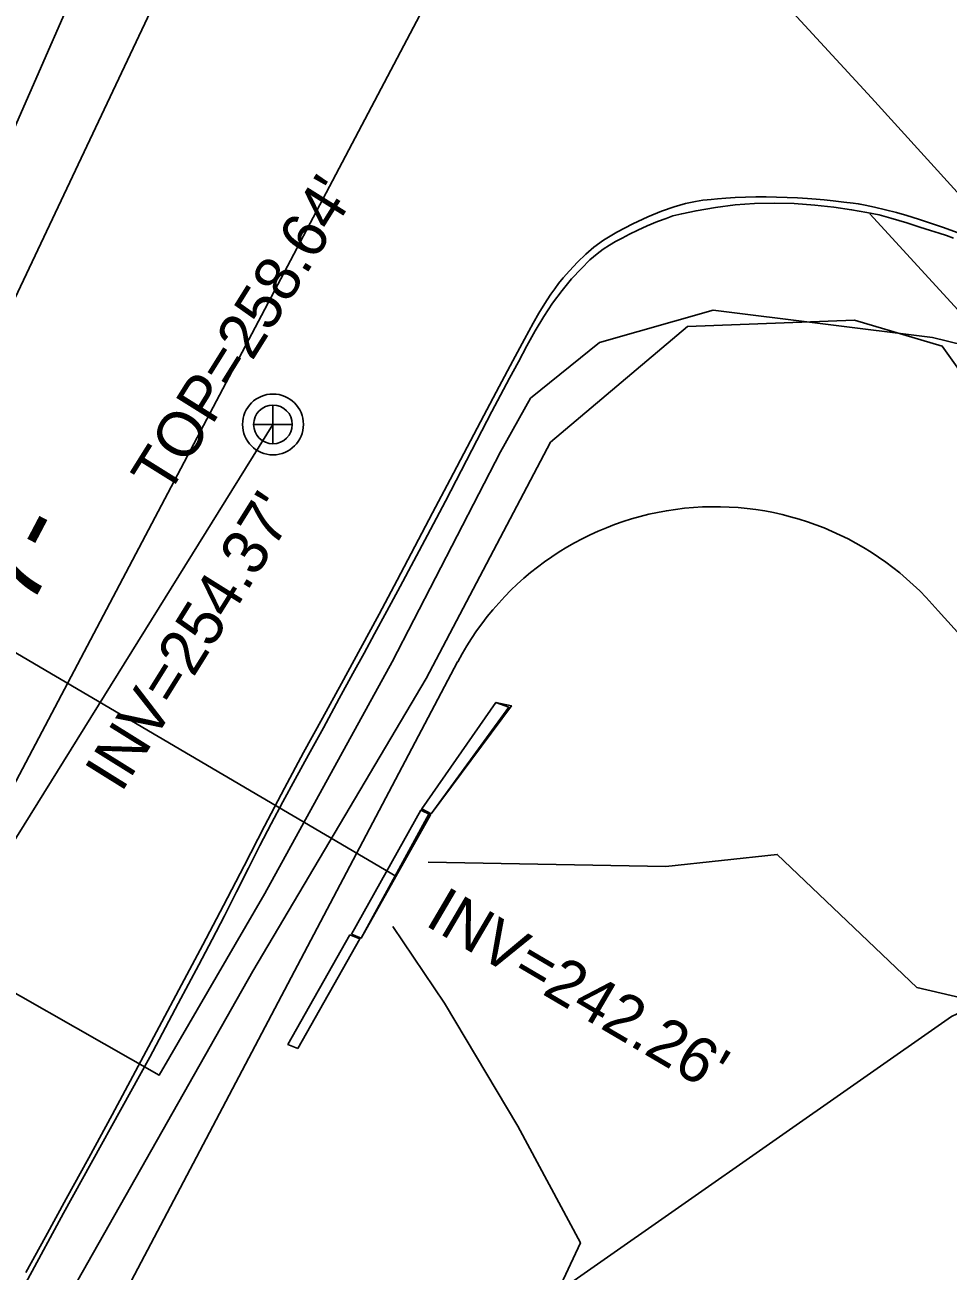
# Model space of a CAD drawing. Extents: x 2100323 to 2109811, y 740376 to 749755.
# Drawn here: x 2106186.8 to 2106268.4, y 744700.3 to 744810.5 of the extents above; entities that cross this region are included whole.
import ezdxf

# ---------------------------------------------------------------- set-up
doc = ezdxf.new("R2010")
doc.units = 0
for name, color, linetype in [('Exist Horizontal Alignment', 7, 'Continuous'), ('Exist Horizontal Alignment Direction Label', 7, 'Continuous'), ('Exist Hydro Jurisdictional Stream or Body of Water', 7, 'Continuous'), ('Exist Right of Way Line', 7, 'Continuous'), ('Exist Roads Change in Surface', 7, 'Continuous'), ('Exist Roads Curbs', 7, 'Continuous'), ('Exist Roads EOP', 7, 'Continuous'), ('Exist Roads EOP Other', 7, 'Continuous'), ('Exist Structure Minor Head and End Wall', 7, 'Continuous'), ('Exist Structure Minor Pipes CMP 96 Inch', 7, 'Continuous'), ('Exist Structure Minor Pipes RCP 96 Inch Invert', 7, 'Continuous'), ('Exist Utilities Power UG Cable SUE LOS B', 7, 'Continuous'), ('Exist Utilities Sanitary Sewer Manhole CELL', 7, 'Continuous'), ('Exist Utilities Sanitary Sewer Manhole Text', 7, 'Continuous'), ('Exist Utilities Sanitary Sewer UG Line', 7, 'Continuous'), ('Exist Utilities Sanitary Sewer UG Line Invert Elevation', 7, 'Continuous'), ('Exist Utilities Water UG Line SUE LOS B', 7, 'Continuous'), ('Exist Vegetation Woods Line', 7, 'Continuous')]:
    doc.layers.add(name, color=color, linetype=linetype)

msp = doc.modelspace()

# ---------------------------------------------------------------- linework, layer by layer
at = {"layer": 'Exist Horizontal Alignment'}
msp.add_line((2106140.95, 744658.27), (2106242.57, 744851), dxfattribs=at)
at = {"layer": 'Exist Hydro Jurisdictional Stream or Body of Water'}
for points in [[(2106222.41, 744736.49), (2106243.45, 744736.1), (2106253.29, 744737.17), (2106265.63, 744725.41), (2106295.5, 744718.44), (2106317.79, 744714.62)], [(2106130.02, 744466.78), (2106136.95, 744504.54), (2106153.31, 744538.98), (2106165.11, 744570.51), (2106174.98, 744589.15), (2106188.6, 744612.85), (2106205.18, 744639.49), (2106218.6, 744660.56), (2106227.4, 744684.71), (2106235.88, 744702.81), (2106230.36, 744713.14), (2106223.86, 744724.01), (2106219.31, 744730.79)]]:
    msp.add_lwpolyline(points, dxfattribs=at)
at = {"layer": 'Exist Right of Way Line'}
for p, q in [((2106267.51, 744758.69), (2106312.31, 744709.49)), ((2106167.17, 744644.45), (2106225.03, 744754.2))]:
    msp.add_line(p, q, dxfattribs=at)
msp.add_arc((2106247.78, 744742.19), 25.72, 39.9028, 152.1617, dxfattribs=at)
at = {"layer": 'Exist Roads Change in Surface'}
msp.add_lwpolyline([(2106195.91, 744876.35), (2106208.54, 744862.39), (2106226.44, 744842.43), (2106243.94, 744823.28), (2106261.63, 744804.07), (2106271.24, 744793.49)], dxfattribs=at)
at = {"layer": 'Exist Roads Curbs'}
msp.add_lwpolyline([(2106268.89, 744791.64), (2106268.25, 744791.88), (2106267.61, 744792.09), (2106266.84, 744792.34), (2106265.91, 744792.63), (2106264.76, 744792.99), (2106263.34, 744793.42), (2106262.29, 744793.7), (2106261.22, 744793.91), (2106259.87, 744794.16), (2106258.31, 744794.39), (2106256.61, 744794.58), (2106254.79, 744794.7), (2106253.01, 744794.75), (2106251.29, 744794.71), (2106249.58, 744794.59), (2106247.83, 744794.36), (2106246.11, 744794.07), (2106244.84, 744793.81), (2106244.07, 744793.61), (2106243.47, 744793.4), (2106242.7, 744793.11), (2106241.79, 744792.74), (2106240.95, 744792.37), (2106240.22, 744792), (2106239.57, 744791.66), (2106238.98, 744791.34), (2106238.45, 744791.03), (2106237.91, 744790.67), (2106237.36, 744790.26), (2106236.73, 744789.72), (2106235.98, 744788.98), (2106235.11, 744788.04), (2106234.26, 744787.01), (2106233.43, 744785.91), (2106232.64, 744784.73), (2106231.88, 744783.47), (2106231.15, 744782.12), (2106230.4, 744780.72), (2106229.62, 744779.26), (2106228.83, 744777.78), (2106228.06, 744776.32), (2106226.28, 744772.9), (2106223.95, 744768.4), (2106222.37, 744765.38), (2106221.17, 744763.11), (2106219.96, 744760.86), (2106218.77, 744758.66), (2106217.69, 744756.68), (2106216.76, 744754.96), (2106215.77, 744753.16), (2106214.56, 744750.94), (2106213.16, 744748.37), (2106211.85, 744745.97), (2106210.66, 744743.81), (2106209.56, 744741.81), (2106208.53, 744739.86), (2106207.55, 744737.95), (2106206.53, 744735.95), (2106205.48, 744733.87), (2106204.4, 744731.74), (2106203.31, 744729.64), (2106202.13, 744727.39), (2106200.32, 744723.98), (2106197.82, 744719.25), (2106190.18, 744705.46), (2106183.84, 744693.78)], dxfattribs=at)
at = {"layer": 'Exist Roads EOP'}
msp.add_lwpolyline([(2106186.85, 744700.2), (2106188.57, 744703.34), (2106190.42, 744706.72), (2106192.41, 744710.35), (2106194.47, 744714.15), (2106196.55, 744718.01), (2106198.63, 744721.91), (2106200.62, 744725.64), (2106202.49, 744729.18), (2106204.32, 744732.64), (2106206.14, 744736.15), (2106207.95, 744739.67), (2106209.71, 744743.01), (2106211.4, 744746.16), (2106213.07, 744749.21), (2106214.75, 744752.28), (2106216.44, 744755.36), (2106218.08, 744758.4), (2106219.68, 744761.42), (2106221.24, 744764.4), (2106222.8, 744767.37), (2106224.36, 744770.3), (2106225.88, 744773.17), (2106227.35, 744775.96), (2106228.71, 744778.54), (2106229.92, 744780.8), (2106230.94, 744782.71), (2106231.71, 744784.13), (2106232.22, 744785.03), (2106232.58, 744785.65), (2106232.94, 744786.21), (2106233.28, 744786.71), (2106233.62, 744787.18), (2106233.95, 744787.63), (2106234.36, 744788.13), (2106234.93, 744788.77), (2106235.63, 744789.52), (2106236.36, 744790.22), (2106237.08, 744790.86), (2106237.94, 744791.48), (2106239.1, 744792.18), (2106240.51, 744792.91), (2106241.85, 744793.54), (2106243.07, 744794.04), (2106244.19, 744794.43), (2106245.19, 744794.71), (2106246.07, 744794.89), (2106246.71, 744795), (2106247.09, 744795.05), (2106247.45, 744795.07), (2106248.01, 744795.12), (2106248.75, 744795.18), (2106249.57, 744795.24), (2106250.47, 744795.28), (2106251.4, 744795.3), (2106252.32, 744795.3), (2106253.24, 744795.27), (2106254.16, 744795.24), (2106255.08, 744795.21), (2106255.96, 744795.17), (2106256.73, 744795.11), (2106257.43, 744795.03), (2106258.24, 744794.94), (2106259.18, 744794.84), (2106260, 744794.74), (2106260.45, 744794.69), (2106260.62, 744794.65), (2106261.07, 744794.56), (2106261.89, 744794.38), (2106262.87, 744794.15), (2106263.83, 744793.91), (2106264.76, 744793.64), (2106265.77, 744793.33), (2106266.85, 744792.98), (2106268, 744792.59), (2106269.21, 744792.15)], dxfattribs=at)
at = {"layer": 'Exist Roads EOP Other'}
msp.add_lwpolyline([(2106330.24, 744492.03), (2106335.06, 744504.34), (2106342.08, 744524.2), (2106344.48, 744531.15), (2106348.54, 744545.81), (2106352.55, 744564.34), (2106354.59, 744575.97), (2106355.79, 744591.21), (2106356.27, 744600.53), (2106356.7, 744613.81), (2106356.27, 744625.55), (2106354.75, 744640.02), (2106350.99, 744661.42), (2106344.6, 744685.02), (2106339.41, 744698.2), (2106335.72, 744705.3), (2106331.88, 744712.07), (2106326.1, 744721.19), (2106321.59, 744726.94), (2106304.66, 744746.79), (2106287.44, 744766.01), (2106275.62, 744778.73), (2106271.87, 744782.46), (2106261.47, 744793.79)], dxfattribs=at)
at = {"layer": 'Exist Structure Minor Head and End Wall'}
for points in [[(2106222.69, 744740.75), (2106229.55, 744750.17), (2106228.42, 744750.6), (2106221.85, 744741.18), (2106222.69, 744740.75)], [(2106222.69, 744740.75), (2106229.79, 744750.31), (2106228.42, 744750.6)], [(2106215.64, 744730.12), (2106216.51, 744729.77), (2106222.63, 744740.67), (2106221.78, 744741.09), (2106215.64, 744730.12)], [(2106215.64, 744730.12), (2106216.51, 744729.77), (2106222.47, 744740.73)], [(2106210.89, 744720.01), (2106216.38, 744729.69), (2106215.51, 744730.04), (2106210.02, 744720.36), (2106210.89, 744720.01)]]:
    msp.add_lwpolyline(points, dxfattribs=at)
at = {"layer": 'Exist Structure Minor Pipes CMP 96 Inch'}
msp.add_lwpolyline([(2106040.81, 744840.28), (2106219.57, 744735.23)], dxfattribs=at)
at = {"layer": 'Exist Utilities Power UG Cable SUE LOS B'}
for points in [[(2106199.51, 744834.34), (2106198.85, 744831.37), (2106193.34, 744818.53), (2106177.1, 744781.49), (2106164.6, 744755.75), (2106160.26, 744745.18), (2106156.3, 744740.66), (2106157.42, 744739.6), (2106168.2, 744734.05), (2106178.95, 744728.84), (2106198.64, 744717.65), (2106207.99, 744733.7), (2106219.24, 744754.2), (2106228.83, 744772.76), (2106231.46, 744777.5), (2106237.58, 744782.41), (2106247.62, 744785.29), (2106267.03, 744782.87)], [(2106348.41, 744689.92), (2106342.29, 744704.88), (2106340.21, 744709.77), (2106329.44, 744725.55), (2106319.72, 744737.44), (2106304.59, 744754.72), (2106290.15, 744771.53), (2106285.44, 744775.13), (2106279.91, 744779.7), (2106267.03, 744782.87)]]:
    msp.add_lwpolyline(points, dxfattribs=at)
at = {"layer": 'Exist Utilities Sanitary Sewer Manhole CELL'}
msp.add_lwpolyline([(2106208.7, 744776.9), (2106208.7, 744773.47), (2106208.7, 744775.18), (2106210.41, 744775.18), (2106206.98, 744775.18)], dxfattribs=at)
for radius in [2.69, 1.71]:
    msp.add_circle((2106208.7, 744775.18), radius, dxfattribs=at)
at = {"layer": 'Exist Utilities Sanitary Sewer UG Line'}
msp.add_line((2106208.69, 744775.18), (2106139.75, 744664.31), dxfattribs=at)
at = {"layer": 'Exist Utilities Water UG Line SUE LOS B'}
msp.add_lwpolyline([(2105901.71, 744027.2), (2105907.31, 744042.51), (2105907.52, 744043.42), (2105908.61, 744046.99), (2105922.38, 744086.3), (2105923.06, 744088.08), (2105929.32, 744106.7), (2105949.73, 744166.17), (2105959.75, 744196.22), (2105979.82, 744253.55), (2105988, 744277.92), (2106034.14, 744405.62), (2106085.45, 744544.72), (2106101.73, 744592.43), (2106125.14, 744654.86), (2106135.84, 744679.16), (2106155.73, 744722.6), (2106197.88, 744811.68), (2106209.79, 744827.98)], dxfattribs=at)
at = {"layer": 'Exist Vegetation Woods Line'}
for points in [[(2106245.37, 744783.84), (2106260.12, 744784.41), (2106267.89, 744782.1), (2106275.27, 744771.75), (2106295.55, 744744.41), (2106295.75, 744741), (2106283.73, 744729.9), (2106268.69, 744722.83), (2106228.75, 744694.89), (2106205.26, 744666.07), (2106183.92, 744636.1), (2106169.39, 744603.28), (2106147.84, 744532.14), (2106139.22, 744493.33)], [(2106107.36, 744506.85), (2106121.32, 744552.95), (2106143.88, 744608.23), (2106168.26, 744658.68), (2106206.92, 744726.85), (2106222.26, 744752.73), (2106233.25, 744773.6), (2106245.37, 744783.84)]]:
    msp.add_lwpolyline(points, dxfattribs=at)

# ---------------------------------------------------------------- texts
at = {"layer": 'Exist Horizontal Alignment Direction Label'}
msp.add_text('-EY7-', height=7, rotation=62.1982, dxfattribs=at).set_placement((2106179.82, 744744.85))
at = {"layer": 'Exist Structure Minor Pipes RCP 96 Inch Invert'}
msp.add_text("INV=242.26'", height=4, rotation=329.5588, dxfattribs=at).set_placement((2106222.02, 744730.97))
at = {"layer": 'Exist Utilities Sanitary Sewer Manhole Text'}
msp.add_text("TOP=258.64'", height=4, rotation=58.0106, dxfattribs=at).set_placement((2106199.37, 744768.74))
at = {"layer": 'Exist Utilities Sanitary Sewer UG Line Invert Elevation'}
msp.add_text("INV=254.37'", height=4, rotation=58.062, dxfattribs=at).set_placement((2106195.28, 744742.53))

doc.saveas('drawing.dxf')
